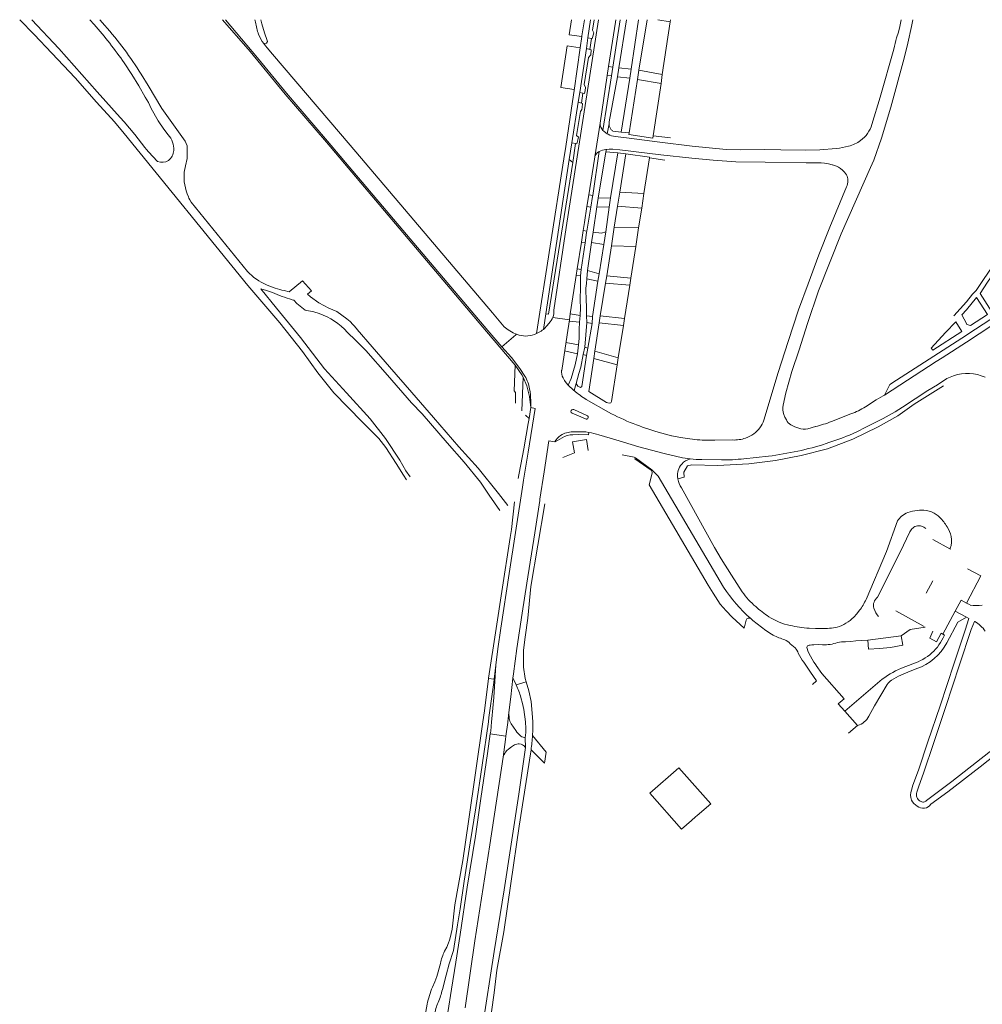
# Model space of a CAD drawing. Extents: x 145000 to 155000, y 457500 to 470000.
# Tile 384 of 548: x 148163 to 148506, y 468149 to 468500. Entities that reach past the tile are written whole.
import ezdxf

# ---------------------------------------------------------------- set-up
doc = ezdxf.new("R2010")
doc.units = 0
doc.header["$LTSCALE"] = 0.2
doc.header["$MEASUREMENT"] = 0
doc.layers.add('kant verharding', color=252, linetype='Continuous', lineweight=0)

msp = doc.modelspace()

# ---------------------------------------------------------------- linework, layer by layer
at = {"layer": 'kant verharding', "linetype": 'Continuous', "lineweight": 0}
for p, q in [((148189.3, 468498.28), (148187.78, 468500)), ((148193.07, 468497.98), (148191.27, 468500)), ((148363.05, 468494.27), (148364, 468500)), ((148365.18, 468493.53), (148366.14, 468500)), ((148374.06, 468483.15), (148376.68, 468500)), ((148376.22, 468482.88), (148378.92, 468500)), ((148380.62, 468482.33), (148383.26, 468500)), ((148383.36, 468482.01), (148386.27, 468500)), ((148390.12, 468500), (148394.52, 468499.2)), ((148394.52, 468499.2), (148391.68, 468480.44)), ((148394.52, 468499.2), (148394.64, 468500)), ((148249.75, 468491.51), (148250.36, 468490.72)), ((148363.01, 468493.97), (148362.44, 468489.96)), ((148363.05, 468494.27), (148363.01, 468493.97)), ((148364.7, 468489.69), (148365.18, 468493.53)), ((148365.18, 468493.53), (148366.43, 468493.35)), ((148365.82, 468489.43), (148366.43, 468493.35)), ((148362.44, 468489.96), (148360.28, 468474.84)), ((148364.7, 468489.69), (148362.33, 468474.07)), ((148365.82, 468489.43), (148364.7, 468489.69)), ((148372.08, 468480.13), (148372.57, 468483.34)), ((148372.57, 468483.34), (148374.06, 468483.15)), ((148373.57, 468479.95), (148374.06, 468483.15)), ((148375.69, 468479.68), (148376.22, 468482.88)), ((148376.22, 468482.88), (148380.62, 468482.33)), ((148380.62, 468482.33), (148380.09, 468479.13)), ((148391.68, 468480.44), (148391.24, 468477.24)), ((148369.5, 468463.13), (148372.08, 468480.13)), ((148370.56, 468460.59), (148373.57, 468479.95)), ((148372.08, 468480.13), (148373.57, 468479.95)), ((148375.69, 468479.68), (148380.09, 468479.13)), ((148380.09, 468479.13), (148377.05, 468460)), ((148379.87, 468459.66), (148382.84, 468478.65)), ((148382.84, 468478.65), (148391.24, 468477.24)), ((148391.24, 468477.24), (148388.42, 468458.64)), ((148360.28, 468474.84), (148359.74, 468470.91)), ((148361.76, 468470.59), (148362.33, 468474.07)), ((148362.33, 468474.07), (148363.42, 468473.86)), ((148362.87, 468470.29), (148363.42, 468473.86)), ((148357.32, 468454.81), (148359.74, 468470.91)), ((148361.76, 468470.59), (148359.45, 468456.12)), ((148362.87, 468470.29), (148361.76, 468470.59)), ((148200, 468463.61), (148198.6, 468465.21)), ((148367.63, 468451.16), (148369.5, 468463.13)), ((148372.06, 468459.4), (148372.7, 468462.97)), ((148370.56, 468460.59), (148370.81, 468460.32)), ((148372.06, 468459.4), (148372.35, 468459.23)), ((148377.05, 468460), (148379.87, 468459.66)), ((148358.51, 468450.17), (148359.45, 468456.12)), ((148359.45, 468456.12), (148360.79, 468455.89)), ((148359.77, 468449.15), (148360.79, 468455.89)), ((148388.42, 468458.64), (148394.62, 468457.92)), ((148357.32, 468454.81), (148356.59, 468450.4)), ((148366.93, 468437.37), (148369.22, 468453.06)), ((148368.89, 468436.41), (148371.6, 468452.89)), ((148369.22, 468453.06), (148368.94, 468452.92)), ((148371.52, 468453.79), (148371.75, 468453.81)), ((148371.6, 468452.89), (148371.75, 468453.81)), ((148375.9, 468452.6), (148371.6, 468452.89)), ((148373.29, 468436.57), (148375.9, 468452.6)), ((148378.65, 468452.19), (148375.9, 468452.6)), ((148346.86, 468388.21), (148356.59, 468450.4)), ((148358.51, 468450.17), (148350.17, 468395.29)), ((148359.77, 468449.15), (148358.51, 468450.17)), ((148365.48, 468437.6), (148367.5, 468450.33)), ((148367.63, 468451.16), (148367.5, 468450.33)), ((148376.54, 468438.56), (148378.65, 468452.19)), ((148387.12, 468450.77), (148385.14, 468438.06)), ((148387.12, 468450.77), (148392.54, 468450.01)), ((148375.71, 468433.6), (148376.54, 468438.56)), ((148376.54, 468438.56), (148385.14, 468438.06)), ((148364.83, 468433.45), (148365.48, 468437.6)), ((148365.48, 468437.6), (148366.93, 468437.37)), ((148368.41, 468433.34), (148368.89, 468436.41)), ((148368.89, 468436.41), (148373.29, 468436.57)), ((148373.29, 468436.57), (148372.76, 468433.21)), ((148385.14, 468438.06), (148384.35, 468432.87)), ((148364.79, 468424.69), (148366.24, 468433.23)), ((148364.83, 468433.45), (148366.24, 468433.23)), ((148367, 468424.32), (148368.41, 468433.34)), ((148368.41, 468433.34), (148372.76, 468433.21)), ((148372.76, 468433.21), (148371.58, 468424.41)), ((148374.56, 468426.11), (148375.71, 468433.6)), ((148375.71, 468433.6), (148384.35, 468432.87)), ((148384.35, 468432.87), (148383.23, 468425.92)), ((148362.85, 468420.76), (148363.49, 468424.91)), ((148363.49, 468424.91), (148364.79, 468424.69)), ((148366.46, 468420.67), (148367, 468424.32)), ((148371.58, 468424.41), (148370.86, 468419.93)), ((148373.54, 468419.45), (148374.56, 468426.11)), ((148374.56, 468426.11), (148383.23, 468425.92)), ((148383.23, 468425.92), (148382.21, 468419.26)), ((148361.38, 468411.22), (148362.85, 468420.76)), ((148362.85, 468420.76), (148364.17, 468420.54)), ((148365.08, 468410.68), (148366.46, 468420.67)), ((148366.46, 468420.67), (148370.86, 468419.93)), ((148362.78, 468411), (148364.17, 468420.54)), ((148370.86, 468419.93), (148369.18, 468409.53)), ((148371.92, 468408.83), (148373.54, 468419.45)), ((148373.54, 468419.45), (148382.21, 468419.26)), ((148382.21, 468419.26), (148380.52, 468408)), ((148361.03, 468408.96), (148361.38, 468411.22)), ((148361.38, 468411.22), (148362.78, 468411)), ((148362.78, 468411), (148362.5, 468408.76)), ((148364.79, 468407.71), (148365.08, 468410.68)), ((148361.03, 468408.96), (148362.5, 468408.76)), ((148364.79, 468407.71), (148368.76, 468406.84)), ((148368.76, 468406.84), (148366.86, 468394.33)), ((148371.5, 468406.17), (148371.92, 468408.83)), ((148371.92, 468408.83), (148380.52, 468408)), ((148380.52, 468408), (148380.12, 468405.43)), ((148369.61, 468394.49), (148371.5, 468406.17)), ((148371.5, 468406.17), (148380.12, 468405.43)), ((148380.12, 468405.43), (148378.25, 468393.63)), ((148331.23, 468395.56), (148335.4, 468390.65)), ((148349.32, 468389.71), (148350.17, 468395.29)), ((148352.44, 468393.47), (148352.67, 468393.99)), ((148352.67, 468393.99), (148358.57, 468393.16)), ((148358.49, 468392.65), (148362.14, 468392.27)), ((148358.57, 468393.16), (148358.9, 468395.23)), ((148358.9, 468395.23), (148362.42, 468394.63)), ((148362.42, 468394.63), (148362.14, 468392.27)), ((148364.76, 468392.21), (148364.74, 468394.52)), ((148364.74, 468394.52), (148366.86, 468394.33)), ((148366.86, 468394.33), (148366.72, 468391.84)), ((148369.2, 468392), (148369.61, 468394.49)), ((148369.61, 468394.49), (148378.25, 468393.63)), ((148378.25, 468393.63), (148377.89, 468391.13)), ((148337.34, 468389.17), (148338.52, 468388.51)), ((148349.32, 468389.71), (148349.56, 468389.92)), ((148364.08, 468383.36), (148364.76, 468392.21)), ((148366.72, 468391.84), (148364.76, 468392.21)), ((148365.18, 468383.07), (148366.72, 468391.84)), ((148367.63, 468381.92), (148369.2, 468392)), ((148369.2, 468392), (148377.89, 468391.13)), ((148377.89, 468391.13), (148376.02, 468379.59)), ((148339.71, 468388), (148340.68, 468387.68)), ((148346.86, 468388.21), (148347.61, 468388.57)), ((148357.33, 468385.08), (148361.88, 468384.16)), ((148361.88, 468384.16), (148361.45, 468381.05)), ((148363.48, 468380.73), (148364.08, 468383.36)), ((148364.08, 468383.36), (148365.18, 468383.07)), ((148365.18, 468383.07), (148364.65, 468380.41)), ((148356.88, 468382.06), (148361.45, 468381.05)), ((148364.65, 468380.41), (148363.48, 468380.73)), ((148367.29, 468379.36), (148367.63, 468381.92)), ((148367.29, 468379.36), (148375.61, 468377.08)), ((148367.63, 468381.92), (148376.02, 468379.59)), ((148376.02, 468379.59), (148375.61, 468377.08)), ((148489.23, 468378.24), (148491.35, 468379.61)), ((148341.64, 468360.7), (148342.07, 468372.65)), ((148489.71, 468369.99), (148493.05, 468372.2)), ((148357.5, 468370.65), (148358.14, 468369.91)), ((148358.14, 468369.91), (148360.11, 468368.03)), ((148360.24, 468367.92), (148360.97, 468370.49)), ((148364.62, 468364.73), (148372.52, 468360.25)), ((148344.84, 468361.85), (148344.21, 468358.04)), ((148344.84, 468361.85), (148344.8, 468364.41)), ((148342.96, 468359.2), (148344.21, 468358.04)), ((148364.3, 468357.85), (148359.58, 468359.87)), ((148452.01, 468356.89), (148458.86, 468359.61)), ((148443.52, 468354.36), (148446.2, 468355.13)), ((148353.5, 468349.63), (148356.01, 468351.11)), ((148365.57, 468353.05), (148364.4, 468353.21)), ((148342.43, 468347.74), (148340.64, 468337.91)), ((148353.4, 468349.64), (148353.5, 468349.63)), ((148410.41, 468350.24), (148416.65, 468350.33)), ((148342.29, 468336), (148343.89, 468345.97)), ((148356.2, 468344.12), (148360.37, 468345.75)), ((148377.36, 468345.07), (148381.71, 468344.25)), ((148381.71, 468344.25), (148382.12, 468343.96)), ((148398.91, 468343.96), (148401.64, 468343.57)), ((148420.73, 468343.61), (148429.47, 468344.57)), ((148405.77, 468343.36), (148412.75, 468343.23)), ((148340.64, 468337.91), (148340.4, 468336.57)), ((148348.12, 468329.24), (148349.62, 468339)), ((148397.12, 468337.31), (148397.22, 468336.45)), ((148494.14, 468311.57), (148488.07, 468314.91)), ((148494.25, 468311.8), (148494.14, 468311.57)), ((148494.41, 468311.42), (148494.14, 468311.57)), ((148485.7, 468295.82), (148488.1, 468300.16)), ((148501.31, 468291.57), (148499.99, 468292.25)), ((148484.94, 468283.9), (148474.83, 468289.46)), ((148496.06, 468289.35), (148491.67, 468281.14)), ((148496.06, 468289.35), (148500.03, 468287.25)), ((148423.18, 468286.72), (148423.95, 468286.09)), ((148428.58, 468282.52), (148423.95, 468286.09)), ((148499.54, 468282.58), (148500.93, 468286.78)), ((148500.03, 468287.25), (148500.93, 468286.78)), ((148501.75, 468282.79), (148502.88, 468285.75)), ((148502.88, 468285.75), (148503.04, 468285.66)), ((148428.58, 468282.52), (148430.6, 468281.21)), ((148430.6, 468281.21), (148431.17, 468280.87)), ((148476.82, 468280.55), (148464.89, 468279.02)), ((148492.16, 468280.78), (148491.67, 468281.14)), ((148499.54, 468282.58), (148495.65, 468270.86)), ((148501.75, 468282.79), (148497.61, 468270.22)), ((148437.24, 468277.79), (148438.96, 468276.28)), ((148331.77, 468265.11), (148332.4, 468270.11)), ((148442.06, 468271.16), (148444.5, 468267.66)), ((148446.44, 468270.17), (148446.54, 468270.04)), ((148476.86, 468269.02), (148480.95, 468270.66)), ((148495.65, 468270.86), (148490.64, 468255.7)), ((148492.6, 468255.04), (148497.61, 468270.22)), ((148444.5, 468267.66), (148446.66, 468264.58)), ((148329.73, 468265.43), (148331.77, 468265.11)), ((148338.48, 468265.52), (148338.54, 468265.4)), ((148339.68, 468263.1), (148338.54, 468265.4)), ((148339.68, 468263.1), (148343.2, 468264.22)), ((148445.16, 468263.25), (148446.66, 468264.58)), ((148456.68, 468253.77), (148469.15, 468264.42)), ((148456.68, 468253.77), (148461.27, 468248.67)), ((148490.64, 468255.7), (148486.31, 468242.85)), ((148488.27, 468242.19), (148492.6, 468255.04)), ((148520.45, 468248.86), (148503.61, 468235.58)), ((148330.41, 468245.65), (148335.98, 468244.85)), ((148461.27, 468248.67), (148458.05, 468245.91)), ((148521.73, 468247.24), (148504.91, 468233.97)), ((148342.92, 468240.83), (148342.89, 468244.25)), ((148350.37, 468239.15), (148345.48, 468245.08)), ((148486.31, 468242.85), (148482.93, 468232.73)), ((148484.88, 468232.05), (148488.27, 468242.19)), ((148344.72, 468238.59), (148344.94, 468239.99)), ((148344.94, 468239.99), (148349.76, 468235.19)), ((148349.76, 468235.19), (148350.37, 468239.15)), ((148482.93, 468232.73), (148480.98, 468227.41)), ((148482.92, 468226.7), (148484.88, 468232.05)), ((148504.91, 468233.97), (148493.41, 468225.03)), ((148480.49, 468225.68), (148480.98, 468227.41)), ((148482.4, 468224.91), (148482.92, 468226.7)), ((148493.41, 468225.03), (148487.36, 468220.59)), ((148403.55, 468216.08), (148402.04, 468214.77)), ((148404.1, 468216.56), (148403.55, 468216.08))]:
    msp.add_line(p, q, dxfattribs=at)
at = {"layer": 'kant verharding', "linetype": 'Continuous', "lineweight": 0, "flags": 128}
for points in [[(148162.78, 468500), (148167.88, 468494.68), (148174.22, 468488.12), (148182.57, 468479.32), (148190.2, 468470.65), (148196.56, 468463.68), (148200, 468459.45)], [(148198.6, 468465.21), (148190.38, 468474.36), (148176.7, 468489.76), (148167.08, 468500)], [(148235.05, 468500), (148244.85, 468488.64), (148257.32, 468473.46), (148272.02, 468456.34), (148279.73, 468447.22), (148329.02, 468388.96), (148339.23, 468376.99)], [(148236.04, 468500), (148247.48, 468486.36), (148257.77, 468473.85), (148272.48, 468456.73), (148280.19, 468447.61), (148329.54, 468389.37), (148334.53, 468383.46)], [(148246.6, 468500), (148246.71, 468499.57), (148246.8, 468499.13)], [(148248.73, 468500), (148249.08, 468498.49), (148249.93, 468495.29), (148250.89, 468492.57), (148251.07, 468492.25), (148250.68, 468491.68), (148249.75, 468491.51)], [(148353.05, 468396.6), (148357.48, 468426.01), (148368.94, 468500)], [(148363.01, 468493.97), (148358.49, 468494.64), (148359.29, 468500)], [(148366.43, 468493.35), (148366.73, 468493.31), (148366.84, 468493.6), (148367.31, 468495.29), (148366.83, 468496.25), (148367.39, 468500)], [(148372.57, 468483.34), (148374.97, 468499.13), (148375.13, 468500)], [(148480.91, 468500), (148480.46, 468497.53), (148479.16, 468491.61), (148477.85, 468486.33), (148473.12, 468468.89), (148469.77, 468457.85), (148467.05, 468450.01), (148465.8, 468447.32), (148455.44, 468423.77), (148447.32, 468403.39), (148443.42, 468391.8), (148440.4, 468382.49), (148437.87, 468374.75), (148435.69, 468367.13), (148434.68, 468362.72), (148434.62, 468361.89), (148434.65, 468361.05), (148434.78, 468360.21), (148435, 468359.39), (148435.39, 468358.41), (148435.87, 468357.47)], [(148475.16, 468493.53), (148475.8, 468495.52), (148476.33, 468497.53), (148476.8, 468500)], [(148250.36, 468490.72), (148250.92, 468490.01), (148252.81, 468487.68), (148256.94, 468482.91), (148261.16, 468478.01), (148280.52, 468455.29), (148331.23, 468395.56)], [(148360.32, 468475.15), (148355.49, 468475.88), (148357.85, 468490.64), (148362.43, 468489.96)], [(148363.42, 468473.86), (148364.01, 468473.76), (148364.22, 468474.84), (148364.33, 468475.87), (148363.9, 468476.96), (148365.37, 468486.49), (148366.22, 468487.45), (148366.35, 468489.31), (148365.82, 468489.43)], [(148466.36, 468462.72), (148469.32, 468472.41), (148474.17, 468489.56)], [(148205.21, 468476.39), (148202.68, 468480.53), (148200, 468484.59)], [(148206.06, 468480.58), (148208.55, 468476.56), (148213.42, 468468.35), (148221.75, 468456.78), (148222.38, 468455.03), (148222.45, 468452.88), (148222.42, 468450.58), (148221.86, 468447.95), (148221.37, 468445.69)], [(148382.84, 468478.65), (148383.36, 468482.01), (148391.68, 468480.44)], [(148372.7, 468462.97), (148372.73, 468463.2), (148372.78, 468463.45), (148372.81, 468463.61), (148375.69, 468479.68)], [(148215.69, 468458.97), (148214.1, 468460.99), (148212.13, 468463.94), (148209.63, 468468.4), (148208.68, 468470.49), (148207.52, 468472.46), (148205.21, 468476.39)], [(148360.79, 468455.89), (148361.28, 468455.8), (148361.79, 468458.11), (148361.16, 468458.75), (148362.52, 468467.29), (148363.08, 468468), (148363.18, 468468.73), (148363.31, 468470.17), (148362.87, 468470.29)], [(148207.32, 468454.52), (148203.74, 468459.13), (148200, 468463.61)], [(148372.7, 468462.97), (148372.72, 468462.68), (148372.75, 468462.43), (148372.8, 468462.17), (148372.86, 468461.95), (148372.96, 468461.72), (148373.07, 468461.47), (148373.21, 468461.24), (148373.36, 468461.05), (148373.53, 468460.83), (148373.71, 468460.67), (148373.92, 468460.51), (148374.12, 468460.35), (148377.05, 468460)], [(148200, 468459.45), (148244.01, 468405.37), (148255.45, 468392.09), (148263.56, 468381.79), (148269.02, 468374.24), (148274.65, 468367.13), (148284.83, 468356.76), (148290.68, 468350.84), (148293.18, 468347.71), (148296.83, 468341.92), (148299.5, 468337.76), (148300.56, 468336.11)], [(148370.81, 468460.32), (148371.54, 468459.72), (148372.06, 468459.4)], [(148388.42, 468458.64), (148388.3, 468457.85), (148379.79, 468459.13), (148379.87, 468459.66)], [(148375, 468458.4), (148379.85, 468457.76), (148390.75, 468456.35), (148402.38, 468455), (148414.46, 468453.76), (148419.42, 468453.69), (148428.04, 468453.76), (148433.9, 468453.69), (148442.54, 468453.56), (148447.77, 468453.69), (148453.64, 468454.17)], [(148207.32, 468454.52), (148207.98, 468453.72), (148208.68, 468452.96), (148211.9, 468449.47)], [(148371.75, 468453.81), (148372.8, 468453.88), (148374.09, 468453.85), (148376.57, 468453.69), (148391.21, 468451.93), (148402.2, 468450.68), (148409.8, 468449.92), (148417.85, 468449.37), (148428.32, 468449.21), (148442.91, 468448.99), (148447.13, 468448.99), (148448.32, 468448.98), (148449.5, 468448.89), (148450.89, 468448.68), (148452.25, 468448.35)], [(148350.17, 468395.29), (148351.18, 468395.13), (148359.77, 468449.15)], [(148378.65, 468452.19), (148387.16, 468451), (148387.12, 468450.77)], [(148457.32, 468444.76), (148456.98, 468445.24), (148456.6, 468445.69), (148455.92, 468446.39), (148455.16, 468447)], [(148427.88, 468357.37), (148433, 468374.4), (148436.52, 468385.44), (148440.22, 468396.64), (148443.61, 468405.95), (148447.4, 468416.32), (148451.36, 468426.17), (148457.32, 468440.44)], [(148222.86, 468436.89), (148223.05, 468436.47), (148223.38, 468435.86), (148223.92, 468435.04), (148243.9, 468410.33)], [(148366.24, 468433.23), (148366.88, 468436.99), (148366.93, 468437.37)], [(148363.49, 468424.91), (148363.93, 468427.77), (148364.83, 468433.45)], [(148364.17, 468420.54), (148364.7, 468424.19), (148364.79, 468424.69)], [(148367, 468424.32), (148370.01, 468423.93), (148371.58, 468424.41)], [(148495.5, 468394.56), (148500, 468399.55), (148502.23, 468402.23), (148503.44, 468403.52), (148506.09, 468407.5), (148510.71, 468414.23), (148512.86, 468417.37), (148516.9, 468424.35)], [(148517.17, 468398.75), (148513.08, 468398.54), (148509.01, 468395.91), (148504.94, 468402.52), (148507.58, 468406.49), (148512.2, 468413.21), (148513.52, 468415.15)], [(148365.08, 468410.68), (148369.18, 468409.53), (148368.76, 468406.84)], [(148256.99, 468403.52), (148258.82, 468403.04), (148263.58, 468407.06), (148266.67, 468403.39), (148265.36, 468402.2), (148266.33, 468401.3), (148269.38, 468399.2), (148272.87, 468397.3), (148275.77, 468396.03), (148277.57, 468394.79), (148279.31, 468393.47), (148280.46, 468392.48)], [(148358.9, 468395.23), (148360.78, 468407.39), (148361.03, 468408.96)], [(148362.5, 468408.76), (148362.49, 468404.96), (148362.48, 468400), (148362.6, 468397.44), (148362.42, 468394.63)], [(148364.74, 468394.52), (148364.64, 468396.35), (148364.65, 468398.17), (148364.59, 468399.71), (148364.52, 468401.24), (148364.49, 468402.81), (148364.49, 468404.41), (148364.64, 468406.04), (148364.79, 468407.71)], [(148301.85, 468337.24), (148300.36, 468339.29), (148298.22, 468343.13), (148293.05, 468350.81), (148287.6, 468357.88), (148279.16, 468367.07), (148271.34, 468375.64), (148262.76, 468386.81), (148254.25, 468397.28), (148248.68, 468404.19), (148250.75, 468403.56), (148252.78, 468402.81)], [(148259.8, 468400.28), (148260.45, 468400.09), (148261.53, 468398.89), (148264.46, 468396.57), (148267.5, 468395.99), (148269.45, 468395.35)], [(148507.53, 468395.04), (148503.61, 468401.08), (148500, 468396.73), (148498.44, 468394.84), (148500, 468391.87), (148500.22, 468391.45), (148501.47, 468391.04), (148507.53, 468395.04)], [(148513.52, 468396.44), (148500.89, 468388.28), (148500, 468387.68), (148475.15, 468371.64), (148472.74, 468370.09), (148470.78, 468366.3)], [(148491.35, 468379.61), (148500, 468385.21), (148517.75, 468396.81)], [(148349.56, 468389.92), (148350.72, 468391.12), (148351.77, 468392.41), (148352.13, 468392.92), (148352.44, 468393.47)], [(148355.84, 468375.13), (148357.74, 468387.8), (148358.57, 468393.16)], [(148283, 468389.69), (148288.28, 468383.48), (148294.57, 468376.41), (148302.46, 468367.23), (148310.19, 468358.36), (148319.24, 468347.84), (148326.06, 468340.35), (148333.32, 468331.23), (148336.63, 468327.01)], [(148362.14, 468392.27), (148362.09, 468389.69), (148362.03, 468386.43), (148361.88, 468384.16)], [(148498.33, 468388.99), (148496.2, 468392.41), (148492.54, 468388.57), (148487.48, 468383.04), (148488.11, 468382.33), (148498.33, 468388.99)], [(148279.49, 468388.68), (148282.54, 468385.81), (148286.14, 468382.15), (148293.77, 468373.47), (148302.3, 468363.61), (148306.17, 468359.64), (148315.05, 468349.28), (148321.07, 468342.49), (148326.97, 468335.29), (148330.01, 468330.72), (148333.82, 468325.18)], [(148334.53, 468383.46), (148339.55, 468387.79), (148339.71, 468388)], [(148338.52, 468388.51), (148339.58, 468388.05), (148339.71, 468388)], [(148334.53, 468383.46), (148337.92, 468379.66), (148340.99, 468375.84), (148342.76, 468373.05)], [(148361.45, 468381.05), (148360.65, 468377.12), (148359.18, 468372.19), (148358.14, 468369.91)], [(148363.48, 468380.73), (148362.65, 468376.25), (148361.96, 468373.95), (148360.97, 468370.49)], [(148360.97, 468370.49), (148361.6, 468369.47), (148362.51, 468368.99), (148362.97, 468369.37), (148364.65, 468380.41)], [(148375.61, 468377.08), (148373.61, 468364), (148373.32, 468363.55), (148372.76, 468363.45), (148371.85, 468363.68), (148365.5, 468367.55), (148367.29, 468379.36)], [(148339.34, 468363.39), (148339.42, 468367.29), (148338.88, 468367.84), (148339.23, 468376.99)], [(148339.23, 468376.99), (148341.64, 468373.54), (148342.07, 468372.65)], [(148470.78, 468366.3), (148476.29, 468369.88), (148489.23, 468378.24)], [(148342.07, 468372.65), (148343.44, 468369.61), (148344.39, 468365.8), (148344.84, 468361.85)], [(148356.33, 468372.41), (148356.87, 468371.5), (148357.5, 468370.65)], [(148397.22, 468336.45), (148399.48, 468337.05), (148399.4, 468338.86), (148400.66, 468341.12), (148402.19, 468341.52), (148411.35, 468341.26), (148422.49, 468341.87), (148431.99, 468343.07), (148441.13, 468344.81), (148450.5, 468347.23), (148459.54, 468350.58), (148468.54, 468354.96), (148475.55, 468358.92), (148481.46, 468363.03), (148491.9, 468369.56)], [(148458.33, 468352.09), (148461.18, 468353.39), (148463.98, 468354.81), (148470.38, 468358.01), (148474.65, 468360.31), (148477.26, 468362.04), (148486.27, 468367.93), (148489.71, 468369.99)], [(148360.11, 468368.03), (148360.17, 468367.98), (148360.24, 468367.92)], [(148464.04, 468362.17), (148467.85, 468364.64), (148470.36, 468366.04), (148470.78, 468366.3)], [(148343.89, 468345.97), (148346.38, 468361.59), (148344.84, 468361.85)], [(148359.13, 468360.57), (148359.26, 468360.85), (148359.5, 468361.05)], [(148360.16, 468361.15), (148365.07, 468358.97), (148365.23, 468358.75), (148365.32, 468358.49), (148365.28, 468358.23), (148365.13, 468358.01)], [(148344.21, 468358.04), (148343.9, 468356.25), (148342.46, 468347.93), (148342.43, 468347.74)], [(148364.4, 468353.21), (148362.11, 468353.28), (148359.82, 468353.21)], [(148359.82, 468352.21), (148361.83, 468352.25), (148365.39, 468352.16), (148365.57, 468353.05)], [(148369.05, 468352.16), (148375.08, 468350.4), (148383.29, 468347.93), (148392.33, 468345.47), (148398.91, 468343.96)], [(148390.19, 468353.12), (148395.02, 468351.78), (148395.1, 468351.76), (148398.12, 468351.23), (148400.68, 468350.8), (148403.26, 468350.49)], [(148349.62, 468339), (148351.31, 468350.04), (148353.4, 468349.64)], [(148360.37, 468345.75), (148359.73, 468349.62), (148364.65, 468350.49), (148365.3, 468346.57)], [(148387.66, 468339.6), (148381.93, 468343.65), (148382.12, 468343.96)], [(148382.12, 468343.96), (148387.97, 468339.76), (148390.18, 468337.5), (148413.47, 468297.94)], [(148408.07, 468298.61), (148386.97, 468334.4), (148388.02, 468338.51)], [(148332.4, 468270.11), (148333.05, 468275.93), (148334.22, 468283.29), (148337.08, 468302.81), (148341.9, 468333.53), (148342.29, 468336)], [(148398.51, 468333.24), (148410.3, 468312.09), (148412.7, 468308), (148416.35, 468302.24), (148420.17, 468296.28)], [(148337.5, 468315.65), (148337.93, 468318.49), (148339.05, 468328.25)], [(148338.48, 468265.52), (148338.67, 468267.07), (148339.85, 468276.03), (148341.74, 468288.67), (148343.42, 468299.29), (148346.25, 468317.28), (148348.04, 468328.73), (148348.12, 468329.24)], [(148343.2, 468264.22), (148342.86, 468265.4), (148342.2, 468269.47), (148342.2, 468273.79), (148342.22, 468275.45), (148342.78, 468280.09), (148343.82, 468286.88), (148344.89, 468298.17), (148349.82, 468327.58)], [(148464.25, 468293.53), (148471.56, 468310.59), (148475.45, 468321.53)], [(148484.04, 468319.61), (148484.84, 468319.28), (148485.58, 468318.84)], [(148329.73, 468265.43), (148329.74, 468265.53), (148332.56, 468283.23), (148334.57, 468296.41), (148337.5, 468315.65)], [(148468.4, 468294.33), (148476.41, 468310.43), (148479.87, 468317.6)], [(148499.99, 468292.25), (148505.18, 468301.97), (148500.38, 468304.44)], [(148421.58, 468286.18), (148420.88, 468283.36), (148416.63, 468287.19), (148414.42, 468289.44), (148412.34, 468291.89), (148409.77, 468295.73), (148408.07, 468298.61)], [(148499.99, 468292.25), (148498.14, 468293.28), (148496.06, 468289.35)], [(148459.9, 468287.29), (148460.98, 468288.45), (148461.98, 468289.69)], [(148468.72, 468287.45), (148468.2, 468288.12), (148467.74, 468288.83), (148467.34, 468289.59), (148467.04, 468290.4)], [(148493.02, 468278.08), (148496.9, 468285.43), (148500.03, 468287.25)], [(148443.96, 468283.29), (148446.25, 468283.17), (148448.54, 468283.16)], [(148464.89, 468279.02), (148465.08, 468275.82), (148469.02, 468276.06), (148473, 468276.46), (148477.34, 468277.21), (148476.82, 468280.55)], [(148476.82, 468280.55), (148480.02, 468282.84), (148485.34, 468283.68)], [(148491.67, 468281.14), (148491, 468281.49), (148489.32, 468278.46), (148486.99, 468279.73), (148488.03, 468282.19)], [(148443.74, 468277.12), (148444.02, 468277.21), (148444.3, 468277.28), (148444.99, 468277.39), (148445.68, 468277.44), (148447.24, 468277.45), (148448.8, 468277.37)], [(148456.99, 468278.49), (148458.79, 468278.6), (148460.57, 468278.81), (148464.89, 468279.02)], [(148443.28, 468276.73), (148443.22, 468276.38), (148443.26, 468276.03), (148443.55, 468275.22), (148443.88, 468274.43), (148444.42, 468273.32), (148445.02, 468272.25), (148445.7, 468271.19), (148446.44, 468270.17)], [(148332.4, 468270.11), (148332.14, 468266.36), (148331.71, 468258.59), (148331, 468251.07), (148330.89, 468250), (148330.56, 468246.65), (148330.41, 468245.65)], [(148446.54, 468270.04), (148448.54, 468267.12), (148456.5, 468258.16), (148454.38, 468256.34), (148456.68, 468253.77)], [(148473.3, 468264.76), (148475.81, 468266.24), (148479.1, 468267.69), (148482.3, 468268.92)], [(148313.34, 468154.68), (148314.72, 468159.71), (148315.8, 468163.77), (148317.28, 468168.57), (148318.73, 468177.72), (148319.68, 468183.39), (148321.07, 468193.21), (148323.26, 468206.91), (148325.24, 468219.29), (148327.48, 468234.52), (148329.72, 468250.01), (148329.92, 468251.45), (148331.63, 468264), (148331.77, 468265.11)], [(148314.14, 468168.25), (148314.91, 468169.75), (148315.58, 468171.29), (148315.89, 468172.18), (148316.17, 468173.08), (148316.78, 468176.09), (148317.77, 468184.8), (148320.65, 468200.57), (148322.68, 468214.52), (148327.77, 468250.01), (148328.32, 468253.85), (148329.73, 468265.43)], [(148337.07, 468253.31), (148337.68, 468258.91), (148338.48, 468265.52)], [(148345.48, 468245.08), (148345.56, 468246.98), (148345.56, 468248.89), (148345.52, 468250.01), (148345.37, 468253.08), (148344.99, 468257.21), (148344.14, 468260.99), (148343.2, 468264.22)], [(148465.24, 468251.95), (148467.32, 468255.68), (148471.76, 468263.25)], [(148342.89, 468244.25), (148343.02, 468246.17), (148343.08, 468247.9), (148343, 468249.63), (148342.96, 468250.01), (148342.36, 468254.33), (148341.91, 468256.51), (148341.34, 468258.65)], [(148335.98, 468244.85), (148336.68, 468249.76), (148336.72, 468250.01), (148337.07, 468253.31)], [(148337.07, 468253.31), (148337.15, 468251.11), (148337.34, 468250.19), (148337.45, 468250), (148337.85, 468249.28), (148339.56, 468246.84)], [(148330.41, 468245.65), (148329.39, 468238.65), (148327.05, 468222.68), (148325.13, 468209.24), (148322.22, 468191.13), (148319.68, 468174.2), (148318.11, 468164.41), (148316.54, 468154.81), (148314.01, 468138.17)], [(148334.97, 468237.4), (148335.82, 468243.71), (148335.98, 468244.85)], [(148341.93, 468241.76), (148341.36, 468241.98), (148340.75, 468242.08)], [(148327.64, 468141.37), (148331.77, 468168.19), (148335.32, 468190.17), (148340.57, 468224.19), (148342.92, 468240.83)], [(148329.96, 468140.76), (148331.74, 468153.4), (148332.73, 468161.56), (148335.21, 468175.13), (148337.74, 468192.41), (148340.72, 468212.8), (148344.72, 468238.59)], [(148339, 468241.72), (148337.93, 468241.05), (148336.94, 468240.28), (148336.34, 468239.74), (148335.82, 468239.13)], [(148321.45, 468148.12), (148324.86, 468172), (148330.3, 468206.2), (148334.97, 468237.4)], [(148485.82, 468221.97), (148494.8, 468228.68), (148503.63, 468235.59)], [(148402.04, 468214.77), (148398.56, 468211.74), (148387.27, 468224.54), (148397.59, 468233.6), (148408.92, 468220.75), (148404.1, 468216.56)], [(148312.68, 468163.96), (148311.4, 468159.32), (148310.68, 468157.38), (148309.85, 468155.48)], [(148307.9, 468149.37), (148306.88, 468143.55), (148305.84, 468137.53), (148304.89, 468131.2), (148304.25, 468127.07)]]:
    msp.add_lwpolyline(points, dxfattribs=at)
at = {"layer": 'kant verharding', "linetype": 'Continuous', "lineweight": 0}
for centre, radius, start, end in [((148084.84, 468405.68), 139.6, 34.4199, 41.5568), ((148098.74, 468414), 126.29, 36.6978, 41.6744), ((148265.33, 468501.45), 18.67, 187.1521, 201.0435), ((148261.99, 468500.63), 15.27, 202.6603, 216.6846), ((148500.55, 468485.09), 26.75, 161.6118, 170.3836), ((148099.13, 468414.32), 125.79, 31.782, 36.6874), ((148373.86, 468463.45), 4.37, 184.2061, 220.9344), ((148455.97, 468465.7), 10.81, 306.0495, 343.9932), ((148375.87, 468465.83), 7.48, 241.9122, 263.3059), ((148210.1, 468453.87), 7.57, 357.003, 42.4102), ((148454.59, 468467.98), 13.47, 284.9151, 305.0599), ((148212.87, 468453.64), 4.79, 307.6547, 357.956), ((148370.67, 468450.26), 3.18, 123.0963, 163.4255), ((148372.32, 468447.28), 6.55, 96.9727, 118.1524), ((148451.39, 468479.18), 25.11, 275.1286, 285.3898), ((148213.44, 468453.91), 4.7, 250.9158, 300.2144), ((148239.94, 468444.31), 18.62, 175.7431, 203.4771), ((148449.46, 468438.52), 10.22, 56.0848, 74.1404), ((148454.43, 468442.98), 3.39, 357.1173, 31.6454), ((148451.36, 468442.93), 6.46, 337.2813, 358.8927), ((148259.04, 468424.73), 20.89, 223.5696, 246.5704), ((148265.23, 468439.43), 36.84, 246.8242, 257.0765), ((148280.65, 468469.14), 71.95, 247.2085, 253.1532), ((148347.15, 468396.13), 5.92, 338.82, 4.5821), ((148262.33, 468373.76), 22.73, 41.0019, 71.7603), ((148265.87, 468376.65), 21.53, 37.2879, 47.3412), ((148344.34, 468400.32), 13.17, 227.2532, 237.89), ((148343.55, 468396.52), 8.92, 297.0626, 310.3021), ((148343.06, 468395.56), 8.23, 253.181, 275.0696), ((148342.46, 468398.19), 10.91, 276.9915, 293.7931), ((148360.78, 468374.62), 4.97, 174.0548, 206.3695), ((148329.91, 468365.71), 14.8, 11.1511, 29.7366), ((148500.28, 468358.65), 15.35, 108.5405, 118.0921), ((148500.34, 468358.52), 15.5, 65.9981, 108.6074), ((148322.6, 468364.53), 22.2, 359.6862, 10.4791), ((148385.34, 468397.78), 39, 229.9374, 237.9116), ((148359.91, 468360.59), 0.617, 65.841, 131.3903), ((148450.58, 468382.89), 24.71, 289.5837, 303.0142), ((148360.12, 468360.71), 1, 188.2125, 237.2579), ((148364.63, 468358.36), 0.608, 236.85, 324.9723), ((148412.63, 468435.18), 84.99, 241.8431, 248.4008), ((148422.26, 468460.87), 112.42, 248.657, 253.4275), ((148417.92, 468361.06), 10.62, 306.9073, 339.6591), ((148440.19, 468359.74), 4.88, 207.6873, 236.2518), ((148443.63, 468366.63), 12.56, 240.6704, 254.6102), ((148442.16, 468359.54), 5.36, 249.6427, 284.6679), ((148436.81, 468396.58), 42.5, 282.7578, 290.9481), ((148359.27, 468346.47), 6.67, 124.6332, 151.6167), ((148359.84, 468344.96), 8.25, 90.1733, 121.9614), ((148359.84, 468344.97), 7.24, 90.1601, 121.9885), ((148362.55, 468334.08), 19.21, 70.2348, 80.9572), ((148417.19, 468363.9), 13.58, 267.7306, 287.8106), ((148417.42, 468361.76), 11.48, 289.9661, 306.8199), ((148418.24, 468448.91), 104.79, 287.6492, 292.4939), ((148409.29, 468420.55), 70.32, 265.0814, 270.9135), ((148417.74, 468449.5), 105.51, 282.1586, 287.8107), ((148402.74, 468338.23), 5.45, 101.6274, 139.6296), ((148405.66, 468382.51), 39.15, 264.1035, 270.1551), ((148412.91, 468423.76), 80.53, 269.8833, 275.5694), ((148412.58, 468475.19), 131.71, 277.3684, 281.9988), ((148403.41, 468337.66), 6.33, 139.5983, 163.5638), ((148387.06, 468338.8), 1, 343.5263, 52.8994), ((148403.27, 468337.76), 6.17, 164.0856, 184.1752), ((148405.44, 468337.88), 8.34, 189.9004, 213.8133), ((148482.17, 468316.89), 8.17, 129.7973, 145.3412), ((148482.23, 468316.74), 8.32, 111.5187, 129.5018), ((148483.36, 468313.87), 11.4, 94.3688, 111.494), ((148483.96, 468310.37), 14.94, 83.2799, 95.6525), ((148484.64, 468317.67), 7.62, 65.5158, 81.9427), ((148483.74, 468315.82), 9.67, 45.5095, 65.1879), ((148479.7, 468311.45), 15.63, 30.8062, 46.1707), ((148483.2, 468316.18), 3.62, 129.6828, 156.9799), ((148483.16, 468316.36), 3.46, 99.8598, 131.0669), ((148482.96, 468316.55), 3.24, 70.5989, 96.9775), ((148482.71, 468313), 12.25, 13.8384, 31.7707), ((148487.63, 468314.44), 7.12, 338.2438, 12.0682), ((148459.56, 468328), 55.02, 213.1089, 228.6153), ((148440.83, 468310.28), 24.95, 214.1217, 230.6936), ((148450.95, 468319.6), 38.62, 227.8344, 236.5017), ((148445.28, 468302.15), 20.84, 323.2663, 335.5551), ((148470.63, 468291.36), 3.72, 126.8984, 194.9246), ((148503.74, 468307.29), 15.91, 261.2334, 277.0082), ((148422.57, 468285.88), 1.04, 53.9157, 162.8898), ((148442.01, 468306.87), 23.08, 237.5713, 258.1817), ((148447.17, 468327.97), 44.8, 257.2474, 265.8924), ((148451.39, 468294.09), 10.7, 283.9276, 302.2933), ((148448.87, 468298.21), 15.53, 302.0293, 315.2903), ((148496.42, 468274.75), 12.77, 36.1395, 58.751), ((148443.25, 468303.91), 26.01, 242.3406, 252.2986), ((148448.58, 468309.79), 26.63, 269.9223, 281.6663), ((148475.69, 468287.75), 17.88, 287.0962, 337.0525), ((148433.26, 468274.17), 5.38, 42.3306, 67.2816), ((148443.89, 468276.48), 0.658, 103.0351, 157.5492), ((148449.19, 468292.84), 15.47, 268.5401, 288.5636), ((148456.75, 468267.66), 10.84, 88.7049, 104.0193), ((148476.2, 468286.91), 18.99, 288.7475, 332.3175), ((148435.94, 468273.12), 4.37, 17.4335, 46.2985), ((148454.13, 468280.57), 15.31, 203.664, 217.9538), ((148488.54, 468240.66), 30.67, 112.3786, 129.2162), ((148306.45, 468248.13), 36.45, 16.7741, 24.2419), ((148476.83, 468259.62), 6.23, 124.4357, 144.4023), ((148459.46, 468254.91), 6.49, 286.2301, 332.9161), ((148344.92, 468249.95), 6.2, 210.0883, 234.6926), ((148340.54, 468238.69), 3.4, 86.394, 116.8548), ((148343.95, 468249.01), 4.88, 237.6647, 257.4635), ((148285.21, 468248.9), 60.39, 351.5158, 356.3748), ((148340.34, 468235.83), 5.6, 143.915, 163.7525), ((148340.77, 468239.53), 2.52, 31.1322, 62.4476), ((148484.46, 468223.9), 4.35, 155.8138, 204.6322), ((148484.7, 468223.96), 2.49, 157.588, 243.354), ((148484.51, 468223.86), 4.38, 203.862, 242.8363), ((148484.58, 468222.9), 1.54, 229.4811, 323.0527), ((148484.64, 468222.49), 3.31, 229.7529, 325.0816), ((148329.21, 468160.73), 16.85, 153.4763, 168.9341), ((148336.55, 468143.59), 29.23, 156.0002, 168.599), ((148284.93, 468161.13), 29.13, 337.6291, 347.2134), ((148322.84, 468144.73), 12.19, 154.1605, 176.0881)]:
    msp.add_arc(centre, radius, start, end, dxfattribs=at)

doc.saveas('drawing.dxf')
